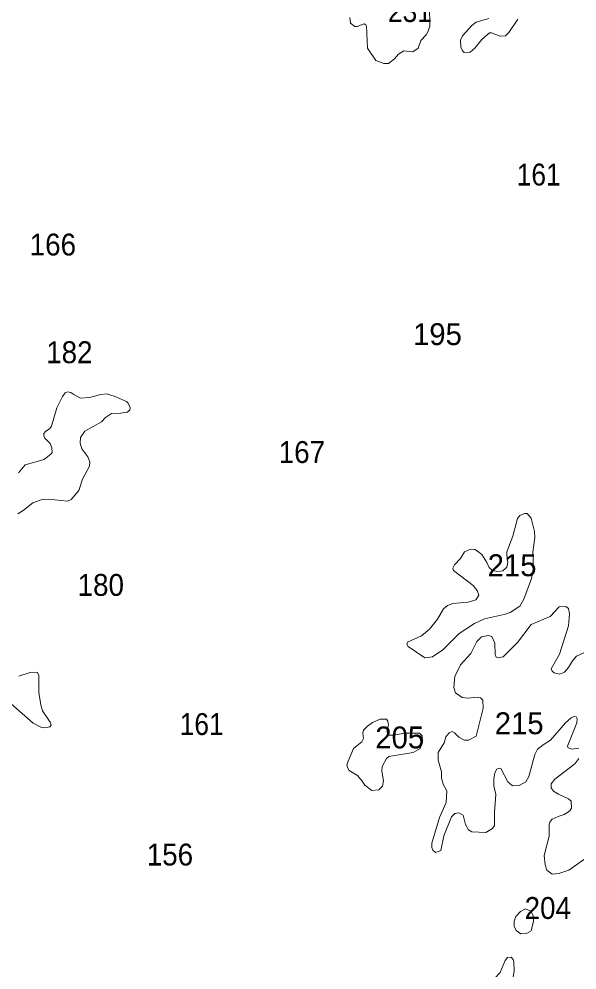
# Model space of a CAD drawing. Extents: x 499.9 to 555.3, y 9281.5 to 9336.8.
# Drawn here: x 536.34 to 540.42, y 9311.1 to 9318.05 of the extents above; entities that cross this region are included whole.
import ezdxf

# ---------------------------------------------------------------- set-up
doc = ezdxf.new("R2010")
doc.units = 0
doc.header["$LTSCALE"] = 0.064
doc.layers.add('2', color=7, linetype='Continuous', lineweight=13)
doc.layers.add('21', color=7, linetype='Continuous')

msp = doc.modelspace()

# ---------------------------------------------------------------- linework, layer by layer
at = {"layer": '2'}
for points in [[(539.337, 9318.1415), (539.3396, 9317.9967), (539.3286, 9317.9584), (539.3135, 9317.9327), (539.2735, 9317.8908), (539.2538, 9317.8363), (539.2163, 9317.8086), (539.1501, 9317.8168), (539.1105, 9317.7923), (539.0817, 9317.7575), (539.0379, 9317.7226), (539.0046, 9317.7243), (538.9462, 9317.7453), (538.8843, 9317.8347), (538.8772, 9317.9954), (538.8715, 9318.0063), (538.859, 9318.0122), (538.8455, 9318.0085), (538.8111, 9317.9932), (538.7918, 9317.9938), (538.7604, 9318.0186), (538.7553, 9318.0583)], [(539.9845, 9318.0483), (539.9171, 9317.9501), (539.8931, 9317.925), (539.8547, 9317.9232), (539.7916, 9317.9482), (539.776, 9317.9476), (539.7203, 9317.8995), (539.669, 9317.8355), (539.6355, 9317.8065), (539.5916, 9317.803), (539.5785, 9317.8149), (539.5677, 9317.8434), (539.5652, 9317.8925), (539.5798, 9317.9259), (539.6462, 9318.0004), (539.6792, 9318.0249), (539.772, 9318.0517)], [(536.613, 9315.2054), (536.6527, 9315.2898), (536.6732, 9315.3151), (536.6904, 9315.3224), (536.7146, 9315.319), (536.7357, 9315.3031), (536.7843, 9315.2778), (536.8503, 9315.281), (536.9332, 9315.3047), (536.9753, 9315.3077), (537.0302, 9315.2921), (537.1208, 9315.2522), (537.1335, 9315.2409), (537.1477, 9315.2062), (537.1456, 9315.1899), (537.1263, 9315.1744), (537.0803, 9315.1665), (537.0105, 9315.1657), (536.9683, 9315.1361), (536.9393, 9315.1027), (536.8176, 9315.0347), (536.7838, 9314.9894), (536.7835, 9314.949), (536.7957, 9314.9055), (536.8383, 9314.848), (536.8531, 9314.8121), (536.8503, 9314.7804), (536.8002, 9314.6858), (536.7738, 9314.603), (536.716, 9314.5358), (536.6895, 9314.5233), (536.5519, 9314.5376), (536.4967, 9314.5331), (536.4356, 9314.5109), (536.3665, 9314.455), (536.3275, 9314.4325)], [(536.5157, 9315.0004), (536.5163, 9315.0194), (536.5295, 9315.0326), (536.5603, 9315.0555), (536.5735, 9315.0733), (536.613, 9315.2054)], [(536.3316, 9314.7318), (536.3805, 9314.7891), (536.5192, 9314.829), (536.5712, 9314.8704), (536.5765, 9314.8806), (536.5744, 9314.9149), (536.5621, 9314.9465), (536.5244, 9314.9835), (536.5157, 9315.0004)], [(539.8238, 9312.3785), (539.8124, 9312.2498), (539.814, 9312.1525), (539.7983, 9312.1303), (539.7494, 9312.1012), (539.6477, 9312.1063), (539.6225, 9312.1225), (539.5999, 9312.1615), (539.5836, 9312.2275), (539.5744, 9312.2346), (539.5525, 9312.2448), (539.5238, 9312.2419), (539.4978, 9312.2167), (539.4418, 9312.0778), (539.4208, 9311.9697), (539.3817, 9311.9551), (539.3624, 9311.9732), (539.3555, 9311.992), (539.3557, 9312.0244), (539.4108, 9312.2111), (539.4588, 9312.3223), (539.4635, 9312.4073), (539.4375, 9312.4542), (539.4259, 9312.4987), (539.4253, 9312.545), (539.4017, 9312.631), (539.4003, 9312.6867), (539.4442, 9312.7577), (539.4563, 9312.8001), (539.4809, 9312.8293), (539.5027, 9312.8394), (539.5199, 9312.8308), (539.552, 9312.7994), (539.5943, 9312.7777), (539.6233, 9312.7779), (539.6783, 9312.8065), (539.7307, 9313.0112), (539.7283, 9313.0683), (539.7101, 9313.0875), (539.6857, 9313.0923), (539.6196, 9313.0847), (539.576, 9313.0878), (539.5272, 9313.1236), (539.5163, 9313.1613), (539.5236, 9313.242), (539.5646, 9313.3265), (539.6397, 9313.4103), (539.683, 9313.4993), (539.7169, 9313.5331), (539.7675, 9313.5414), (539.7941, 9313.5337), (539.8167, 9313.4848), (539.817, 9313.4031), (539.8255, 9313.3829), (539.8432, 9313.3777), (539.877, 9313.3863), (539.9806, 9313.492), (540.0804, 9313.6228), (540.2211, 9313.682), (540.2851, 9313.751), (540.3354, 9313.7529), (540.3546, 9313.74), (540.3627, 9313.7013), (540.3549, 9313.6114), (540.2887, 9313.4062), (540.2283, 9313.2986), (540.2342, 9313.2821), (540.2501, 9313.2694), (540.2881, 9313.26), (540.3255, 9313.2739), (540.3553, 9313.3082), (540.3826, 9313.3573), (540.4124, 9313.39), (540.5023, 9313.4328)], [(536.3329, 9313.2438), (536.4175, 9313.2723), (536.4685, 9313.2731), (536.4794, 9313.2509), (536.4812, 9313.1244), (536.4939, 9313.0353), (536.5076, 9312.9922), (536.564, 9312.9073), (536.5713, 9312.8873), (536.5609, 9312.8736), (536.5226, 9312.8667), (536.4994, 9312.8697), (536.4389, 9312.9012), (536.2774, 9313.0432)], [(540.4303, 9312.7186), (540.3784, 9312.7112), (540.353, 9312.7218), (540.3461, 9312.7339), (540.4159, 9312.9032), (540.4186, 9312.9336), (540.4098, 9312.9469), (540.3943, 9312.9495), (540.3742, 9312.9399), (540.3322, 9312.904), (540.2227, 9312.7769), (540.1772, 9312.7483), (540.1274, 9312.7101), (540.109, 9312.6729), (540.0644, 9312.5122), (540.0422, 9312.4731), (539.9936, 9312.445), (539.9438, 9312.4439), (539.9101, 9312.4733), (539.8603, 9312.5704), (539.8518, 9312.5725), (539.84, 9312.5699)], [(540.5054, 9311.9303), (540.3573, 9311.827), (540.2841, 9311.8018), (540.2349, 9311.7973), (540.1952, 9311.8273), (540.183, 9311.8648), (540.1769, 9311.9331), (540.2131, 9312.0763), (540.214, 9312.1601), (540.2213, 9312.1814), (540.236, 9312.2002), (540.2794, 9312.2183), (540.323, 9312.2333), (540.3621, 9312.2586), (540.3762, 9312.281), (540.3734, 9312.3306), (540.3548, 9312.3492), (540.2807, 9312.3818), (540.2454, 9312.4048), (540.2281, 9312.4275), (540.2277, 9312.4575), (540.2539, 9312.4914), (540.4004, 9312.6034), (540.4292, 9312.6418)], [(539.84, 9312.5699), (539.8307, 9312.565), (539.8166, 9312.5393), (539.8075, 9312.495), (539.8075, 9312.4424), (539.8238, 9312.3785)]]:
    msp.add_lwpolyline(points, dxfattribs=at)
for points in [[(539.6756, 9313.803), (539.6975, 9313.837), (539.6868, 9313.872), (539.658, 9313.9065), (539.5126, 9314.0161), (539.5089, 9314.0345), (539.5203, 9314.0587), (539.5644, 9314.1042), (539.5937, 9314.1533), (539.6373, 9314.1727), (539.6684, 9314.1717), (539.6891, 9314.158), (539.7215, 9314.1349), (539.7574, 9314.0751), (539.7744, 9314.0385), (539.7994, 9314.0164), (539.8378, 9314.0102), (539.8737, 9314.015), (539.9021, 9314.0425), (539.9106, 9314.0769), (539.9032, 9314.1293), (539.9036, 9314.1542), (539.948, 9314.2688), (539.9817, 9314.3971), (539.9993, 9314.4201), (540.0335, 9314.434), (540.0509, 9314.4338), (540.0816, 9314.3994), (540.1066, 9314.3014), (540.1078, 9314.2587), (540.0941, 9314.1501), (540.0987, 9314.0347), (540.0841, 9313.9577), (540.0277, 9313.8073), (539.9989, 9313.7558), (539.9265, 9313.7097), (539.8927, 9313.6972), (539.7399, 9313.6637), (539.6658, 9313.6298), (539.5535, 9313.5561), (539.4356, 9313.4369), (539.3586, 9313.3856), (539.3036, 9313.3776), (539.1822, 9313.462), (539.1714, 9313.4788), (539.1759, 9313.4933), (539.2784, 9313.5394), (539.3388, 9313.5888), (539.3968, 9313.6624), (539.4411, 9313.738), (539.47, 9313.7624), (539.509, 9313.777), (539.6211, 9313.7862)], [(538.7406, 9312.5718), (538.7339, 9312.5939), (538.7429, 9312.6245), (538.7821, 9312.7151), (538.8418, 9312.7636), (538.8561, 9312.79), (538.8502, 9312.8276), (538.8537, 9312.8499), (538.8834, 9312.8797), (538.9217, 9312.905), (538.9775, 9312.9302), (539.0225, 9312.9298), (539.033, 9312.9146), (539.0368, 9312.8856), (539.0279, 9312.8539), (539.0286, 9312.8331), (539.0381, 9312.8142), (539.0746, 9312.8125), (539.1581, 9312.8283), (539.2651, 9312.8292), (539.2831, 9312.8097), (539.2875, 9312.767), (539.2695, 9312.7163), (539.2193, 9312.6855), (539.0402, 9312.6583), (539.0229, 9312.642), (538.9923, 9312.5851), (538.9897, 9312.5514), (539.0003, 9312.479), (538.9942, 9312.4409), (538.9676, 9312.4136), (538.9162, 9312.4098), (538.8653, 9312.4484), (538.846, 9312.4766), (538.8116, 9312.5174), (538.7494, 9312.555)], [(540.0814, 9311.3837), (540.0983, 9311.4543), (540.0957, 9311.4953), (540.0779, 9311.5277), (540.0407, 9311.5448), (540.0023, 9311.525), (539.9698, 9311.4879), (539.9572, 9311.4536), (539.9571, 9311.4163), (539.9715, 9311.3845), (540.0049, 9311.361), (540.048, 9311.3635)], [(539.8535, 9311.0789), (539.8901, 9311.1668), (539.9089, 9311.1883), (539.9348, 9311.1901), (539.9505, 9311.1742), (539.9557, 9311.1565), (539.9573, 9311.0877), (539.9463, 9311.0357), (539.9509, 9310.9951), (539.9773, 9310.9555), (540.0015, 9310.9274), (540.0035, 9310.9207), (540.0066, 9310.8986), (539.9999, 9310.8584), (539.966, 9310.8343), (539.8711, 9310.8341), (539.8074, 9310.8263), (539.7477, 9310.7901), (539.7242, 9310.7886), (539.7054, 9310.8047), (539.6899, 9310.8421), (539.6983, 9310.8842), (539.7815, 9311.0011)]]:
    msp.add_lwpolyline(points, close=True, dxfattribs=at)

# ---------------------------------------------------------------- texts
at = {"layer": '21'}
for s, width, p in [('231', 0.9, (539.0336, 9318.0264)), ('161', 0.9, (539.9759, 9316.8312)), ('166', 0.95, (536.4133, 9316.3198)), ('182', 0.95, (536.5339, 9315.5326)), ('167', 0.95, (538.2348, 9314.8028)), ('180', 0.95, (536.7638, 9313.8317)), ('161', 0.9, (537.5108, 9312.8146)), ('156', 0.95, (537.2695, 9311.8607)), ('204', 0.95, (540.0334, 9311.47))]:
    msp.add_text(s, height=0.16, dxfattribs=dict(at, width=width)).set_placement(p)
for s, p in [('195', (539.2174, 9315.6647)), ('215', (539.7633, 9313.9753)), ('215', (539.815, 9312.8203)), ('205', (538.9416, 9312.7169))]:
    msp.add_text(s, height=0.16, dxfattribs=at).set_placement(p)

doc.saveas('drawing.dxf')
